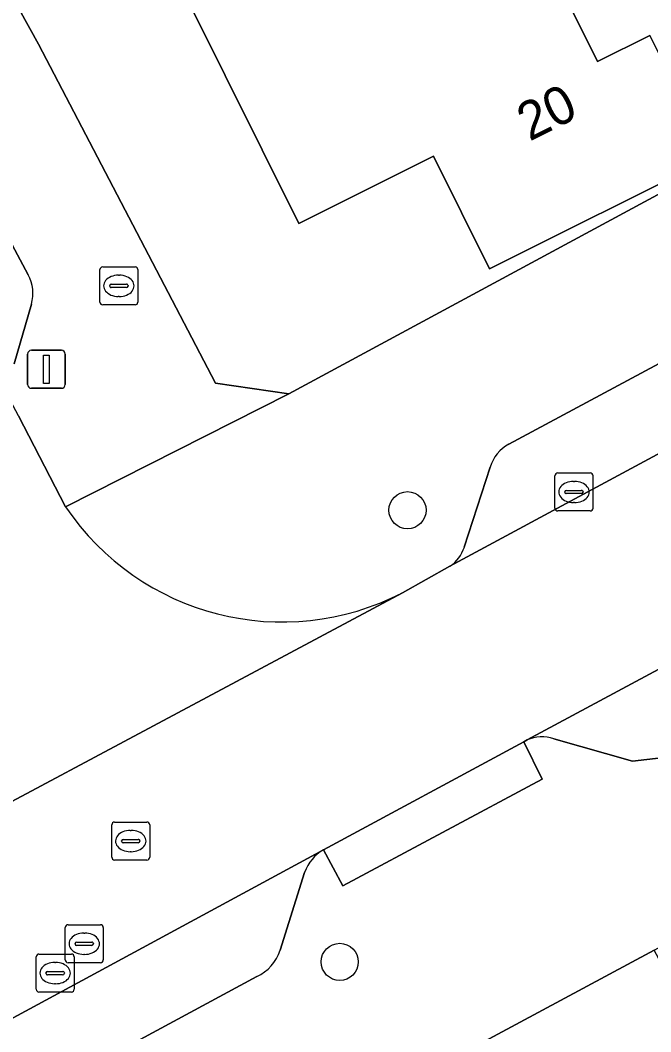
# Model space of a CAD drawing. Extents: x 157793 to 159380, y 380877 to 382313.
# Drawn here: x 158791.04 to 158807.64, y 381711.37 to 381737.99 of the extents above; entities that cross this region are included whole.
import ezdxf

# ---------------------------------------------------------------- set-up
doc = ezdxf.new("R2010")
doc.units = 0
for name, color, linetype in [('IMGEO_Boom', 7, 'Continuous'), ('IMGEO_Brandkraan', 7, 'Continuous'), ('IMGEO_Erf', 7, 'Continuous'), ('IMGEO_Kolk', 7, 'Continuous'), ('IMGEO_Lichtmast', 7, 'Continuous'), ('IMGEO_Pand', 7, 'Continuous'), ('IMGEO_Pand_nummerreeks', 7, 'Continuous'), ('IMGEO_Parkeervlak_open', 7, 'Continuous'), ('IMGEO_Rijbaan_lokaal_open', 7, 'Continuous'), ('IMGEO_Rioolput', 7, 'Continuous'), ('IMGEO_Voetpad_open', 7, 'Continuous')]:
    doc.layers.add(name, color=color, linetype=linetype)

msp = doc.modelspace()

# ---------------------------------------------------------------- linework, layer by layer
at = {"layer": 'IMGEO_Boom'}
for centre in [(158801.234, 381725.092), (158799.451, 381713.205)]:
    msp.add_circle(centre, 0.489, dxfattribs=at)
at = {"layer": 'IMGEO_Brandkraan'}
for p, q in [((158793.136, 381730.571), (158793.136, 381731.423)), ((158793.211, 381731.497), (158794.063, 381731.497)), ((158793.624, 381731.277), (158793.649, 381731.277)), ((158794.137, 381731.423), (158794.137, 381730.571)), ((158793.395, 381730.991), (158793.395, 381731.003)), ((158793.438, 381731.04), (158793.836, 381731.04)), ((158793.879, 381731.003), (158793.879, 381730.991)), ((158793.833, 381730.954), (158793.435, 381730.954)), ((158793.647, 381730.717), (158793.622, 381730.717)), ((158794.063, 381730.497), (158793.211, 381730.497))]:
    msp.add_line(p, q, dxfattribs=at)
for points in [[(158793.136, 381730.571), (158793.136, 381731.423)], [(158793.211, 381731.497), (158794.063, 381731.497)], [(158794.137, 381731.423), (158794.137, 381730.571)], [(158794.063, 381730.497), (158793.211, 381730.497)]]:
    msp.add_lwpolyline(points, dxfattribs=at)
for centre, radius, start, end in [((158793.213, 381731.421), 0.0765, 91.552, 178.448), ((158793.213, 381731.421), 0.0765, 91.552, 178.448), ((158794.061, 381731.421), 0.0765, 1.552, 88.448), ((158794.061, 381731.421), 0.0765, 1.552, 88.448), ((158793.435, 381731), 0.0403, 85.8775, 175.7526), ((158793.432, 381730.99), 0.0366, 178.938, 274.7102), ((158793.836, 381730.997), 0.043, 264.8664, 352.4533), ((158793.84, 381731.002), 0.0386, 1.7309, 96.639), ((158793.213, 381730.573), 0.0765, 181.552, 268.448), ((158793.213, 381730.573), 0.0765, 181.552, 268.448), ((158794.061, 381730.573), 0.0765, 271.552, 358.448), ((158794.061, 381730.573), 0.0765, 271.552, 358.448)]:
    msp.add_arc(centre, radius, start, end, dxfattribs=at)
for centre, major_axis, ratio, start_param, end_param in [((158793.623, 381730.997), (-0.387, 0.002), 0.722429, 4.712389, 7.853982), ((158793.648, 381730.997), (-0.39, 0.002), 0.717154, 1.570796, 4.712389)]:
    msp.add_ellipse(centre, major_axis=major_axis, ratio=ratio, start_param=start_param, end_param=end_param, dxfattribs=at)
at = {"layer": 'IMGEO_Erf'}
for points in [[(158781.365, 381755.695), (158791.522, 381737.354), (158796.176, 381728.432), (158798.11, 381728.155), (158818.933, 381739.403), (158818.907, 381739.456), (158816.124, 381738.066), (158811.86, 381746.602)], [(158803.47, 381742.445), (158806.24, 381736.903), (158807.612, 381737.588), (158809.13, 381734.548), (158809.224, 381734.36), (158803.396, 381731.449), (158801.917, 381734.409), (158798.37, 381732.638), (158795.472, 381738.47)], [(158828.773, 381658.761), (158826.671, 381670.08), (158826.471, 381671.155), (158822.499, 381670.466), (158821.036, 381670.301), (158817.901, 381669.714), (158817.331, 381672.758), (158816.762, 381675.799), (158819.897, 381676.386), (158819.705, 381677.377), (158818.385, 381684.725), (158818.094, 381685.887), (158817.787, 381687.76), (158817.595, 381688.931), (158817.575, 381689.055), (158820.144, 381690.456), (158818.346, 381693.653), (158817.806, 381694.797), (158807.729, 381713.514), (158789.967, 381703.977)]]:
    msp.add_lwpolyline(points, dxfattribs=at)
at = {"layer": 'IMGEO_Kolk'}
for p, q in [((158805.116, 381725.146), (158805.116, 381725.998)), ((158805.191, 381726.072), (158806.043, 381726.072)), ((158806.117, 381725.998), (158806.117, 381725.146)), ((158805.604, 381725.852), (158805.629, 381725.852)), ((158805.375, 381725.566), (158805.375, 381725.578)), ((158805.813, 381725.529), (158805.415, 381725.529)), ((158805.418, 381725.615), (158805.816, 381725.615)), ((158805.859, 381725.578), (158805.859, 381725.566)), ((158805.627, 381725.292), (158805.602, 381725.292)), ((158806.043, 381725.072), (158805.191, 381725.072))]:
    msp.add_line(p, q, dxfattribs=at)
for points in [[(158805.116, 381725.146), (158805.116, 381725.998)], [(158805.191, 381726.072), (158806.043, 381726.072)], [(158806.117, 381725.998), (158806.117, 381725.146)], [(158806.043, 381725.072), (158805.191, 381725.072)]]:
    msp.add_lwpolyline(points, dxfattribs=at)
for centre, radius, start, end in [((158805.193, 381725.996), 0.0765, 91.552, 178.448), ((158805.193, 381725.996), 0.0765, 91.552, 178.448), ((158806.041, 381725.996), 0.0765, 1.552, 88.448), ((158806.041, 381725.996), 0.0765, 1.552, 88.448), ((158805.415, 381725.575), 0.0403, 85.8775, 175.7526), ((158805.412, 381725.565), 0.0366, 178.938, 274.7102), ((158805.816, 381725.572), 0.043, 264.8664, 352.4533), ((158805.82, 381725.577), 0.0386, 1.7309, 96.639), ((158805.193, 381725.148), 0.0765, 181.552, 268.448), ((158805.193, 381725.148), 0.0765, 181.552, 268.448), ((158806.041, 381725.148), 0.0765, 271.552, 358.448), ((158806.041, 381725.148), 0.0765, 271.552, 358.448)]:
    msp.add_arc(centre, radius, start, end, dxfattribs=at)
for centre, major_axis, ratio, start_param, end_param in [((158805.603, 381725.572), (-0.387, 0.002), 0.722429, 4.712389, 7.853982), ((158805.628, 381725.572), (-0.39, 0.002), 0.717154, 1.570796, 4.712389)]:
    msp.add_ellipse(centre, major_axis=major_axis, ratio=ratio, start_param=start_param, end_param=end_param, dxfattribs=at)
at = {"layer": 'IMGEO_Lichtmast'}
for p, q in [((158791.233, 381728.4), (158791.233, 381729.2)), ((158791.233, 381729.2), (158791.233, 381728.4)), ((158791.333, 381729.3), (158792.123, 381729.3)), ((158792.123, 381729.3), (158791.333, 381729.3)), ((158792.223, 381729.2), (158792.223, 381728.4)), ((158792.223, 381728.4), (158792.223, 381729.2)), ((158792.123, 381728.3), (158791.333, 381728.3)), ((158791.333, 381728.3), (158792.123, 381728.3))]:
    msp.add_line(p, q, dxfattribs=at)
msp.add_lwpolyline([(158791.653, 381729.175), (158791.803, 381729.175), (158791.803, 381728.425), (158791.653, 381728.425), (158791.653, 381729.175)], dxfattribs=at)
for centre, start, end in [((158791.333, 381729.2), 90, 180), ((158791.333, 381729.2), 90, 180), ((158792.123, 381729.2), 0, 90), ((158792.123, 381729.2), 360, 90), ((158791.333, 381728.4), 180, 270), ((158791.333, 381728.4), 180, 270), ((158792.123, 381728.4), 270, 0), ((158792.123, 381728.4), 270, 0)]:
    msp.add_arc(centre, 0.1, start, end, dxfattribs=at)
at = {"layer": 'IMGEO_Pand'}
msp.add_lwpolyline([(158795.472, 381738.47), (158798.37, 381732.638), (158801.917, 381734.409), (158803.396, 381731.449), (158809.224, 381734.36), (158809.13, 381734.548), (158807.612, 381737.588), (158806.24, 381736.903), (158803.47, 381742.445)], close=True, dxfattribs=at)
at = {"layer": 'IMGEO_Parkeervlak_open'}
for points in [[(158791.248, 381731.29), (158780.874, 381750.73)], [(158838.245, 381745.353), (158821.454, 381736.264), (158817.228, 381733.979), (158803.906, 381726.83)], [(158802.351, 381723.62), (158826.538, 381736.644), (158841.715, 381744.816)], [(158828.248, 381731.854), (158804.382, 381719.046)], [(158790.881, 381728.942), (158791.335, 381730.518)], [(158805.083, 381719.073), (158807.159, 381718.485), (158807.909, 381718.575), (158815.842, 381722.833), (158826.418, 381728.518)], [(158803.412, 381726.225), (158802.73, 381724.121)], [(158799.023, 381716.158), (158783.442, 381707.723)], [(158797.883, 381713.511), (158798.525, 381715.561)], [(158787.72, 381707.667), (158797.267, 381712.818)]]:
    msp.add_lwpolyline(points, dxfattribs=at)
for centre, radius, start, end in [((158790.382, 381730.801), 0.994, 343.4342, 29.4254), ((158804.353, 381725.961), 0.978, 117.2279, 164.3068), ((158801.827, 381724.411), 0.949, 303.5599, 342.226), ((158804.765, 381718.223), 0.907, 69.4627, 114.9487), ((158799.594, 381715.176), 1.136, 120.1599, 160.1724), ((158796.767, 381713.882), 1.176, 295.1452, 341.5877)]:
    msp.add_arc(centre, radius, start, end, dxfattribs=at)
at = {"layer": 'IMGEO_Rijbaan_lokaal_open'}
for points in [[(158792.233, 381725.182), (158790.996, 381727.575), (158777.701, 381752.441), (158777.669, 381752.503), (158772.963, 381750.041), (158773.065, 381749.852), (158774.435, 381747.327), (158785.158, 381727.294), (158787.055, 381723.328), (158787.529, 381721.885)], [(158799.023, 381716.158), (158804.293, 381718.999), (158804.382, 381719.046), (158828.248, 381731.854), (158828.917, 381732.228), (158826.538, 381736.644), (158802.351, 381723.62), (158801.099, 381722.92), (158783.48, 381713.514), (158780.524, 381711.78)], [(158783.48, 381713.514), (158801.099, 381722.92)], [(158782.314, 381706.89), (158783.095, 381707.521), (158783.442, 381707.723), (158799.023, 381716.158)]]:
    msp.add_lwpolyline(points, dxfattribs=at)
msp.add_arc((158797.936, 381729.028), 6.878, 213.9938, 297.3809, dxfattribs=at)
at = {"layer": 'IMGEO_Rioolput'}
for p, q in [((158793.524, 381716.885), (158794.376, 381716.885)), ((158793.449, 381715.959), (158793.449, 381716.811)), ((158793.937, 381716.665), (158793.962, 381716.665)), ((158794.45, 381716.811), (158794.45, 381715.959)), ((158793.708, 381716.379), (158793.708, 381716.391)), ((158794.146, 381716.342), (158793.748, 381716.342)), ((158793.751, 381716.428), (158794.149, 381716.428)), ((158794.192, 381716.391), (158794.192, 381716.379)), ((158793.96, 381716.105), (158793.935, 381716.105)), ((158794.376, 381715.885), (158793.524, 381715.885)), ((158792.224, 381713.257), (158792.224, 381714.109)), ((158792.299, 381714.183), (158793.151, 381714.183)), ((158792.712, 381713.963), (158792.737, 381713.963)), ((158793.225, 381714.109), (158793.225, 381713.257)), ((158792.483, 381713.677), (158792.483, 381713.689)), ((158792.526, 381713.726), (158792.924, 381713.726)), ((158792.967, 381713.689), (158792.967, 381713.677)), ((158791.534, 381713.41), (158792.386, 381713.41)), ((158792.921, 381713.64), (158792.523, 381713.64)), ((158791.459, 381712.484), (158791.459, 381713.336)), ((158791.947, 381713.19), (158791.972, 381713.19)), ((158793.151, 381713.183), (158792.299, 381713.183)), ((158792.46, 381713.336), (158792.46, 381712.484)), ((158792.735, 381713.403), (158792.71, 381713.403)), ((158791.718, 381712.904), (158791.718, 381712.916)), ((158791.761, 381712.953), (158792.159, 381712.953)), ((158792.202, 381712.916), (158792.202, 381712.904)), ((158792.156, 381712.867), (158791.758, 381712.867)), ((158791.97, 381712.63), (158791.945, 381712.63)), ((158792.386, 381712.41), (158791.534, 381712.41))]:
    msp.add_line(p, q, dxfattribs=at)
for points in [[(158793.524, 381716.885), (158794.376, 381716.885)], [(158793.449, 381715.959), (158793.449, 381716.811)], [(158794.45, 381716.811), (158794.45, 381715.959)], [(158794.376, 381715.885), (158793.524, 381715.885)], [(158792.224, 381713.257), (158792.224, 381714.109)], [(158792.299, 381714.183), (158793.151, 381714.183)], [(158793.225, 381714.109), (158793.225, 381713.257)], [(158791.534, 381713.41), (158792.386, 381713.41)], [(158791.459, 381712.484), (158791.459, 381713.336)], [(158793.151, 381713.183), (158792.299, 381713.183)], [(158792.46, 381713.336), (158792.46, 381712.484)], [(158792.386, 381712.41), (158791.534, 381712.41)]]:
    msp.add_lwpolyline(points, dxfattribs=at)
for centre, radius, start, end in [((158793.526, 381716.809), 0.0765, 91.552, 178.448), ((158793.526, 381716.809), 0.0765, 91.552, 178.448), ((158794.374, 381716.809), 0.0765, 1.552, 88.448), ((158794.374, 381716.809), 0.0765, 1.552, 88.448), ((158793.748, 381716.388), 0.0403, 85.8775, 175.7526), ((158793.745, 381716.378), 0.0366, 178.938, 274.7102), ((158794.149, 381716.385), 0.043, 264.8664, 352.4533), ((158794.153, 381716.39), 0.0386, 1.7309, 96.639), ((158793.526, 381715.961), 0.0765, 181.552, 268.448), ((158793.526, 381715.961), 0.0765, 181.552, 268.448), ((158794.374, 381715.961), 0.0765, 271.552, 358.448), ((158794.374, 381715.961), 0.0765, 271.552, 358.448), ((158792.301, 381714.107), 0.0765, 91.552, 178.448), ((158792.301, 381714.107), 0.0765, 91.552, 178.448), ((158793.149, 381714.107), 0.0765, 1.552, 88.448), ((158793.149, 381714.107), 0.0765, 1.552, 88.448), ((158792.523, 381713.686), 0.0403, 85.8775, 175.7526), ((158792.52, 381713.676), 0.0366, 178.938, 274.7102), ((158792.924, 381713.683), 0.043, 264.8664, 352.4533), ((158792.928, 381713.688), 0.0386, 1.7309, 96.639), ((158791.536, 381713.334), 0.0765, 91.552, 178.448), ((158791.536, 381713.334), 0.0765, 91.552, 178.448), ((158792.384, 381713.334), 0.0765, 1.552, 88.448), ((158792.384, 381713.334), 0.0765, 1.552, 88.448), ((158792.301, 381713.259), 0.0765, 181.552, 268.448), ((158792.301, 381713.259), 0.0765, 181.552, 268.448), ((158793.149, 381713.259), 0.0765, 271.552, 358.448), ((158793.149, 381713.259), 0.0765, 271.552, 358.448), ((158791.758, 381712.913), 0.0403, 85.8775, 175.7526), ((158791.755, 381712.903), 0.0366, 178.938, 274.7102), ((158792.159, 381712.91), 0.043, 264.8664, 352.4533), ((158792.163, 381712.915), 0.0386, 1.7309, 96.639), ((158791.536, 381712.486), 0.0765, 181.552, 268.448), ((158791.536, 381712.486), 0.0765, 181.552, 268.448), ((158792.384, 381712.486), 0.0765, 271.552, 358.448), ((158792.384, 381712.486), 0.0765, 271.552, 358.448)]:
    msp.add_arc(centre, radius, start, end, dxfattribs=at)
for centre, major_axis, ratio, start_param, end_param in [((158793.936, 381716.385), (-0.387, 0.002), 0.722429, 4.712389, 7.853982), ((158793.961, 381716.385), (-0.39, 0.002), 0.717154, 1.570796, 4.712389), ((158792.711, 381713.683), (-0.387, 0.002), 0.722429, 4.712389, 7.853982), ((158792.736, 381713.683), (-0.39, 0.002), 0.717154, 1.570796, 4.712389), ((158791.946, 381712.91), (-0.387, 0.002), 0.722429, 4.712389, 7.853982), ((158791.971, 381712.91), (-0.39, 0.002), 0.717154, 1.570796, 4.712389)]:
    msp.add_ellipse(centre, major_axis=major_axis, ratio=ratio, start_param=start_param, end_param=end_param, dxfattribs=at)
at = {"layer": 'IMGEO_Voetpad_open'}
for points in [[(158911.376, 381792.049), (158909.65, 381795.84), (158909.576, 381795.185), (158909.302, 381794.212), (158908.849, 381793.28), (158908.232, 381792.52), (158900.075, 381786.358), (158891.259, 381780.024), (158878.715, 381772.119), (158860.991, 381761.905), (158859.183, 381760.908), (158855.214, 381758.764), (158825.906, 381743.093), (158820.244, 381740.111), (158818.933, 381739.403), (158798.11, 381728.155), (158792.233, 381725.182)], [(158790.996, 381727.575), (158792.233, 381725.182), (158798.11, 381728.155), (158796.176, 381728.432), (158791.522, 381737.354), (158781.365, 381755.695)], [(158780.874, 381750.73), (158791.248, 381731.29)], [(158803.906, 381726.83), (158817.228, 381733.979), (158821.454, 381736.264), (158838.245, 381745.353)], [(158791.335, 381730.518), (158790.881, 381728.942)], [(158826.418, 381728.518), (158815.842, 381722.833), (158816.375, 381721.868), (158808.42, 381717.614), (158807.909, 381718.575), (158807.159, 381718.485), (158805.083, 381719.073)], [(158802.73, 381724.121), (158803.412, 381726.225)], [(158801.099, 381722.92), (158802.351, 381723.62)], [(158804.382, 381719.046), (158804.293, 381718.999), (158804.78, 381718.017), (158799.528, 381715.203), (158799.023, 381716.158)], [(158798.525, 381715.561), (158797.883, 381713.511)], [(158786.907, 381707.58), (158788.029, 381705.387), (158787.049, 381703.385), (158784.644, 381698.472), (158786.506, 381688.113), (158788.898, 381688.548), (158787.182, 381698.172), (158789.967, 381703.977), (158807.729, 381713.514), (158809.589, 381714.513)], [(158797.267, 381712.818), (158787.72, 381707.667)]]:
    msp.add_lwpolyline(points, dxfattribs=at)
msp.add_lwpolyline([(158799.023, 381716.158), (158799.528, 381715.203), (158804.78, 381718.017), (158804.293, 381718.999)], close=True, dxfattribs=at)
for centre, radius, start, end in [((158790.382, 381730.801), 0.994, 343.4342, 29.4254), ((158804.353, 381725.961), 0.978, 117.2279, 164.3068), ((158797.936, 381729.028), 6.878, 213.9938, 297.3809), ((158801.827, 381724.411), 0.949, 303.5599, 342.226), ((158804.765, 381718.223), 0.907, 69.4627, 114.9487), ((158799.594, 381715.176), 1.136, 120.1599, 160.1724), ((158796.767, 381713.882), 1.176, 295.1452, 341.5877)]:
    msp.add_arc(centre, radius, start, end, dxfattribs=at)

# ---------------------------------------------------------------- texts
at = {"layer": 'IMGEO_Pand_nummerreeks'}
msp.add_text('20', height=1, rotation=26.5415, dxfattribs=at).set_placement((158804.447, 381734.791))

doc.saveas('drawing.dxf')
